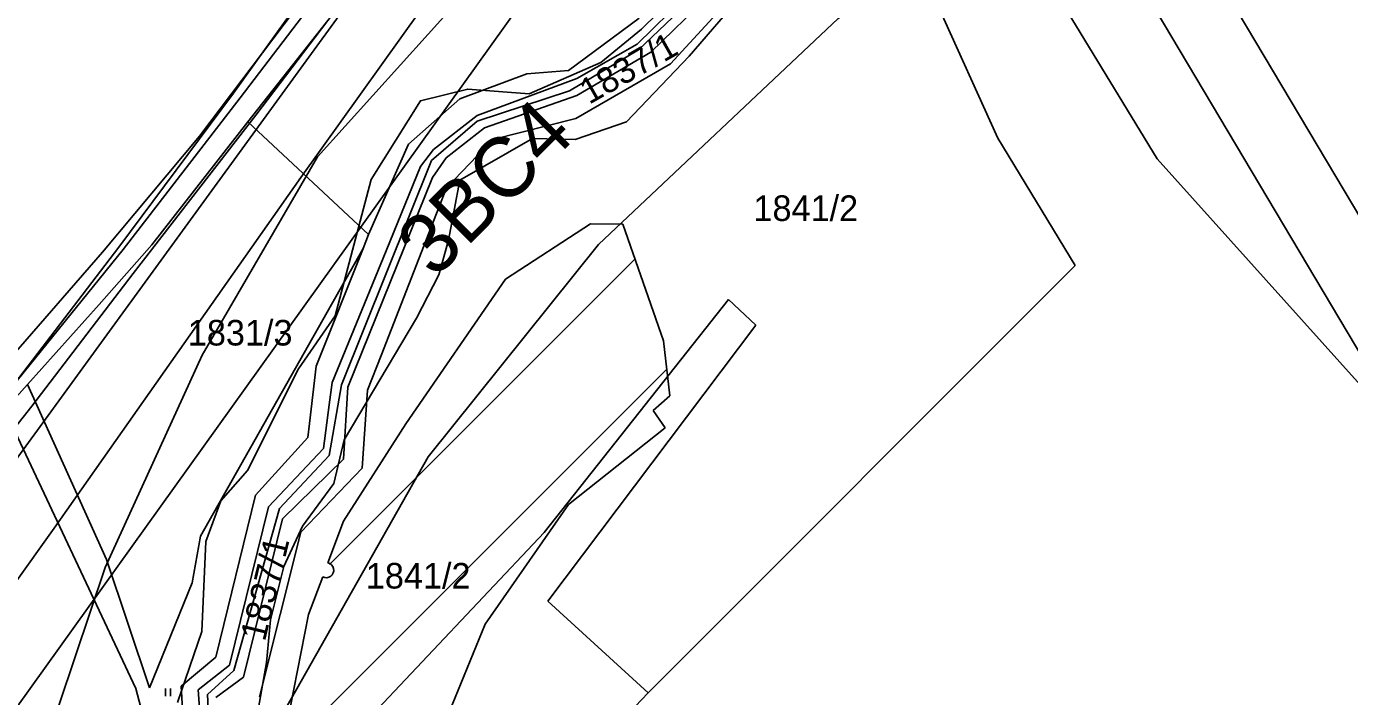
# Model space of a CAD drawing. Extents: x -564810 to -550519, y -1045831 to -1034011.
# Drawn here: x -553312 to -553048.4, y -1038082.4 to -1037948.9 of the extents above; entities that cross this region are included whole.
import ezdxf

# ---------------------------------------------------------------- set-up
doc = ezdxf.new("R2010")
doc.units = 0
for name, color, linetype in [('KN stav', 7, 'Continuous'), ('Lesní porost', 7, 'Continuous'), ('Parcelní čísla', 7, 'Continuous'), ('Plynovod', 7, 'Continuous'), ('přeložka st silnice', 7, 'Continuous'), ('STG', 7, 'Continuous'), ('Vedení VN', 7, 'Continuous'), ('vodní toky', 7, 'Continuous'), ('Vrstva 33', 7, 'Continuous'), ('Vrstva 39', 7, 'Continuous'), ('zamokř ploch', 7, 'Continuous')]:
    doc.layers.add(name, color=color, linetype=linetype)

msp = doc.modelspace()

# ---------------------------------------------------------------- linework, layer by layer
at = {"layer": 'KN stav'}
for p, q in [((-553277.49, -1037970.7), (-553227.97, -1037905.28)), ((-553190.32, -1037952.43), (-553153.82, -1037916.57)), ((-553150.59, -1037918.08), (-553187.56, -1037953.97)), ((-553165.65, -1037936.73), (-553183.64, -1037956.31)), ((-553247.91, -1037942.59), (-553267.88, -1037967.87)), ((-553267.88, -1037967.87), (-553247.91, -1037942.59)), ((-553130.43, -1037944.56), (-553118.43, -1037971.15)), ((-553203.96, -1037957.68), (-553189.88, -1037947.24)), ((-553189.88, -1037947.24), (-553203.96, -1037957.68)), ((-553202.3, -1037959.22), (-553190.32, -1037952.43)), ((-553187.56, -1037953.97), (-553202.3, -1037962.65)), ((-553225.65, -1037963.27), (-553212.24, -1037958.34)), ((-553212.24, -1037958.34), (-553225.65, -1037963.27)), ((-553212.24, -1037958.34), (-553203.96, -1037957.68)), ((-553203.96, -1037957.68), (-553212.24, -1037958.34)), ((-553183.64, -1037956.31), (-553202.54, -1037967.18)), ((-553222.17, -1037966.62), (-553202.3, -1037959.22)), ((-553235.82, -1037972.31), (-553225.65, -1037963.27)), ((-553225.65, -1037963.27), (-553235.82, -1037972.31)), ((-553202.3, -1037962.65), (-553220.74, -1037969.05)), ((-553267.88, -1037967.87), (-553287, -1037992.4)), ((-553267.88, -1037967.87), (-553243.8, -1037990.31)), ((-553243.8, -1037990.31), (-553267.88, -1037967.87)), ((-553230.89, -1037973.36), (-553222.17, -1037966.62)), ((-553202.54, -1037967.18), (-553219.02, -1037971.4)), ((-553296.79, -1037993.86), (-553277.49, -1037970.7)), ((-553220.74, -1037969.05), (-553228.35, -1037975.02)), ((-553219.02, -1037971.4), (-553228.3, -1037981.03)), ((-553118.43, -1037971.15), (-553103.03, -1037996.53)), ((-553243.8, -1037990.31), (-553235.82, -1037972.31)), ((-553235.82, -1037972.31), (-553243.8, -1037990.31)), ((-553233.43, -1037976.78), (-553230.89, -1037973.36)), ((-553240.31, -1037993.56), (-553233.43, -1037976.78)), ((-553228.35, -1037975.02), (-553231.08, -1037978.94)), ((-553231.08, -1037978.94), (-553247.96, -1038020.77)), ((-553228.3, -1037981.03), (-553241.29, -1038014.42)), ((-553287, -1037992.4), (-553297.49, -1038004.25)), ((-553244.9, -1037993.08), (-553243.8, -1037990.31)), ((-553314.92, -1038014.69), (-553296.79, -1037993.86)), ((-553277.3, -1038050.44), (-553244.9, -1037993.08)), ((-553254.25, -1038016.57), (-553244.9, -1037993.08)), ((-553251.05, -1038019.78), (-553240.31, -1037993.56)), ((-553103.03, -1037996.53), (-553188.09, -1038081.64)), ((-553297.49, -1038004.25), (-553311.74, -1038020.21)), ((-553172.11, -1038003.28), (-553208.81, -1038049.7)), ((-553166.62, -1038008.37), (-553172.11, -1038003.28)), ((-553208.11, -1038063.37), (-553166.62, -1038008.37)), ((-553241.29, -1038014.42), (-553243.99, -1038021.36)), ((-553255.57, -1038028.01), (-553254.25, -1038016.57)), ((-553311.74, -1038020.21), (-553316.26, -1038025.28)), ((-553311.74, -1038020.21), (-553296.01, -1038055.05)), ((-553251.65, -1038024.28), (-553251.05, -1038019.78)), ((-553247.96, -1038020.77), (-553248.83, -1038035.07)), ((-553243.99, -1038021.36), (-553245.05, -1038036.88)), ((-553252.8, -1038032.98), (-553251.65, -1038024.28)), ((-553290.17, -1038080.8), (-553316.26, -1038025.28)), ((-553255.89, -1038030.77), (-553255.57, -1038028.01)), ((-553266.36, -1038042.28), (-553255.89, -1038030.77)), ((-553263.72, -1038044.55), (-553252.8, -1038032.98)), ((-553248.83, -1038035.07), (-553260.94, -1038046.98)), ((-553257.32, -1038049.6), (-553245.05, -1038036.88)), ((-553274.23, -1038074.55), (-553266.36, -1038042.28)), ((-553271.5, -1038076.13), (-553263.72, -1038044.55)), ((-553260.94, -1038046.98), (-553268.7, -1038078.5)), ((-553278.95, -1038059.73), (-553277.3, -1038050.44)), ((-553208.81, -1038049.7), (-553276.15, -1038120.94)), ((-553265.54, -1038082.45), (-553257.32, -1038049.6)), ((-553296.01, -1038055.05), (-553287.45, -1038080.62)), ((-553287.45, -1038080.62), (-553278.95, -1038059.73)), ((-553188.09, -1038081.64), (-553208.11, -1038063.37)), ((-553281.12, -1038080.3), (-553274.23, -1038074.55)), ((-553277.75, -1038081.02), (-553271.5, -1038076.13)), ((-553268.7, -1038078.5), (-553274.23, -1038082.6)), ((-553285.26, -1038099.54), (-553290.17, -1038080.8)), ((-553280.33, -1038094.62), (-553281.12, -1038080.3)), ((-553276.81, -1038094.19), (-553277.75, -1038081.02)), ((-553188.09, -1038081.64), (-553237.26, -1038132.97))]:
    msp.add_line(p, q, dxfattribs=at)
at = {"layer": 'Lesní porost'}
for p, q in [((-553199.6, -1037988.17), (-553216.51, -1037999.19)), ((-553193.17, -1037988.27), (-553199.6, -1037988.17)), ((-553185.07, -1038011.5), (-553193.17, -1037988.27)), ((-553251.58, -1038056.04), (-553190.75, -1037995.22)), ((-553216.51, -1037999.19), (-553236.37, -1038028.02)), ((-553183.79, -1038022.44), (-553185.07, -1038011.5)), ((-553261.23, -1038093.98), (-553184.41, -1038017.16)), ((-553187.13, -1038025.39), (-553183.79, -1038022.44)), ((-553184.7, -1038028.81), (-553187.13, -1038025.39)), ((-553236.37, -1038028.02), (-553248.77, -1038047.47)), ((-553203.98, -1038044.1), (-553184.7, -1038028.81)), ((-553220.55, -1038067.97), (-553203.98, -1038044.1)), ((-553248.77, -1038047.47), (-553251.89, -1038055.74)), ((-553252.95, -1038058.53), (-553255.78, -1038066.03)), ((-553255.78, -1038066.03), (-553262.19, -1038098.89)), ((-553227.75, -1038085.49), (-553220.55, -1038067.97))]:
    msp.add_line(p, q, dxfattribs=at)
msp.add_arc((-553252.25, -1038057.2), 1.5, 242.3248, 76.2927, dxfattribs=at)
at = {"layer": 'Plynovod'}
for points in [[(-552322.24, -1038886.46), (-552991.86, -1038078.43), (-553130.06, -1037845.94), (-553165.24, -1037785.62), (-553212.98, -1037711.48), (-553233.08, -1037599.64), (-553457.96, -1037250.28), (-553542.14, -1037118.33), (-553569.78, -1036713.69), (-553743.15, -1036474.92), (-554047.18, -1036089.12), (-554447.95, -1035586.45)], [(-552330.5, -1038899.71), (-553000.12, -1038091.67), (-553138.32, -1037859.19), (-553173.5, -1037798.87), (-553221.24, -1037724.72), (-553241.34, -1037612.88), (-553466.22, -1037263.53), (-553550.4, -1037131.58), (-553578.03, -1036726.93), (-553751.41, -1036488.16), (-554055.44, -1036102.37), (-554456.21, -1035599.7)]]:
    msp.add_lwpolyline(points, dxfattribs=at)
at = {"layer": 'přeložka st silnice'}
msp.add_lwpolyline([(-552359.45, -1038509.27), (-552838.68, -1038201.82), (-552981.64, -1038092.23), (-553086.65, -1037975.23), (-553204.95, -1037781.11), (-553324.39, -1037500.52), (-553448.24, -1037281.74), (-553591.55, -1037076.57), (-553686.12, -1036910.24), (-553749.25, -1036695.02), (-553795.26, -1036480.46), (-553954.63, -1036164.34)], dxfattribs=at)
at = {"layer": 'STG'}
for points in [[(-553025.28, -1037771.81), (-553038.14, -1037823.26), (-553068.46, -1037873.8), (-553104.28, -1037914.22), (-553150.21, -1037947.3), (-553197.97, -1037992.32), (-553231.96, -1038034.59), (-553271.45, -1038104.41), (-553315.55, -1038188.02)], [(-553326.57, -1038146.68), (-553296.26, -1038056.64), (-553276.97, -1038014.37), (-553254, -1037974.86), (-553220.93, -1037938.11), (-553189.7, -1037906.87), (-553153.88, -1037881.15), (-553098.77, -1037849.91), (-553069.37, -1037817.75), (-553060.19, -1037787.43)]]:
    msp.add_lwpolyline(points, dxfattribs=at)
at = {"layer": 'Vedení VN'}
for points in [[(-554311.13, -1038894.55), (-554183.26, -1038768.06), (-553948.71, -1038736.97), (-553887.24, -1038715.77), (-553721.22, -1038534.86), (-553615.96, -1038471.97), (-553583.46, -1038409.78), (-553495.15, -1038284), (-553204.09, -1037884.03), (-552966, -1037802.05), (-552952.58, -1037796.4), (-552903.13, -1037697.47), (-552835.31, -1037471.34), (-552755.48, -1037231.07), (-552629.72, -1036976.67), (-552323.11, -1036754.78)], [(-552318.17, -1036790.68), (-552611.35, -1036998.44), (-552747, -1037286.75), (-552886.17, -1037729.13), (-552939.86, -1037825.23), (-553193.49, -1037916.39), (-553506.46, -1038353.11), (-553565.8, -1038423.21), (-553601.83, -1038493.17), (-553700.74, -1038549.7), (-553878.06, -1038746.16), (-554195.97, -1038818.23), (-554311.84, -1038929.18)], [(-553183.29, -1037788.79), (-553196.13, -1037833.53), (-553208.13, -1037865.33), (-553225.17, -1037898.98), (-553247.59, -1037929.9), (-553270.72, -1037962.16), (-553293.59, -1037992.87), (-553316.98, -1038023.5), (-553340.37, -1038054.1), (-553357.42, -1038076.87), (-553383.92, -1038097.12), (-553417.99, -1038124.02), (-553451.68, -1038150.49), (-553479.47, -1038172.23), (-553502.14, -1038190.02), (-553525.24, -1038212.86), (-553549.09, -1038287.34), (-553563.11, -1038323.58), (-553577.14, -1038354.49), (-553592.06, -1038385.26), (-553611.98, -1038408.69), (-553636.03, -1038436.08)], [(-553201.36, -1037900.83), (-553257.3, -1037978.99), (-553306.43, -1038048.83), (-553369.68, -1038137.35), (-553414.36, -1038198.95), (-553459.84, -1038262.51), (-553469.82, -1038277.95), (-553493.65, -1038309.56)]]:
    msp.add_lwpolyline(points, dxfattribs=at)
at = {"layer": 'vodní toky'}
for points in [[(-553281.88, -1038083.59), (-553277, -1038069.44), (-553276.26, -1038051.46), (-553273.22, -1038043.41), (-553267.9, -1038037.32), (-553257.79, -1038017.09), (-553250.47, -1038006.5), (-553243.27, -1037979.34), (-553233.48, -1037963.69), (-553224.05, -1037961.36), (-553211.8, -1037962.3), (-553197.53, -1037956.07), (-553189.44, -1037949.43), (-553179.55, -1037939.68), (-553167.07, -1037924.76), (-553158.32, -1037913.89), (-553152.05, -1037912.83), (-553149.06, -1037911.64), (-553132.88, -1037909.28), (-553128.8, -1037910.89), (-553119.66, -1037909.45), (-553107.25, -1037898.04), (-553099.04, -1037883.09), (-553092.77, -1037872.86)], [(-553169.38, -1037942.52), (-553179.92, -1037954.8), (-553192.42, -1037967.87), (-553202.65, -1037971.41), (-553211.17, -1037971.21), (-553225.61, -1037979.53), (-553227.86, -1037991.45), (-553229.81, -1037998.33), (-553234.28, -1038006.99), (-553248.66, -1038031.24), (-553250.76, -1038039.91), (-553256.97, -1038048.42), (-553260.71, -1038056.49), (-553263.32, -1038067.08), (-553264.13, -1038075.62), (-553268.09, -1038097.8)]]:
    msp.add_lwpolyline(points, dxfattribs=at)
at = {"layer": 'Vrstva 33'}
msp.add_lwpolyline([(-553316.4, -1038146.23), (-553300.61, -1038125.65), (-553288.3, -1038116.08), (-553275.31, -1038094.73), (-553275.89, -1038081.98), (-553270.67, -1038077.19), (-553261.57, -1038044.9), (-553251.69, -1038034.35), (-553249.23, -1038020.29), (-553231.3, -1037975.59), (-553222.18, -1037967.76), (-553203.78, -1037961.67), (-553190.01, -1037953.56), (-553152.1, -1037917.4), (-553146.16, -1037914.65), (-553122.98, -1037913.63), (-553112.84, -1037908.12), (-553099.8, -1037891.6), (-553088.5, -1037868.99)], dxfattribs=at)
at = {"layer": 'Vrstva 39'}
for points in [[(-553138.91, -1037604.48), (-553142.84, -1037605.29), (-553149.27, -1037638.85), (-553163.01, -1037709.19), (-553165, -1037716.52), (-553166.95, -1037722.35), (-553173.09, -1037750.69), (-553174.81, -1037760.21), (-553177.03, -1037768.26), (-553189.98, -1037810.33), (-553208.86, -1037866.37), (-553218.31, -1037885.92), (-553227.05, -1037903.31), (-553231.59, -1037911.32), (-553245.44, -1037931.28), (-553253.32, -1037942), (-553269.36, -1037963.08), (-553292.72, -1037993.28), (-553316.08, -1038022.2)], [(-553315.34, -1038030.16), (-553310.93, -1038024.5), (-553290.74, -1037998.07), (-553266.25, -1037966.56), (-553249.57, -1037944.64), (-553241.89, -1037934.05), (-553227.2, -1037913.09), (-553221.73, -1037904.61), (-553212.59, -1037888.64), (-553203.79, -1037871.06), (-553197.95, -1037855.8), (-553191.13, -1037835.84), (-553189.65, -1037830.49), (-553175.87, -1037784.89)]]:
    msp.add_lwpolyline(points, dxfattribs=at)
at = {"layer": 'zamokř ploch'}
for p, q in [((-553284.28, -1038080.8), (-553284.28, -1038082.3)), ((-553283.28, -1038080.8), (-553283.28, -1038082.3))]:
    msp.add_line(p, q, dxfattribs=at)

# ---------------------------------------------------------------- texts
at = {"layer": 'Parcelní čísla'}
for rotation, p in [(29.5322, (-553199.86, -1037964.5)), (76.3354, (-553264.47, -1038071.56))]:
    msp.add_text('1837/1', height=5.1, rotation=rotation, dxfattribs=at).set_placement(p)
for s, p in [('1841/2', (-553167.12, -1037987.63)), ('1831/3', (-553279.82, -1038012.44)), ('1841/2', (-553244.35, -1038060.86))]:
    msp.add_text(s, height=5.1, dxfattribs=at).set_placement(p)
at = {"layer": 'STG'}
msp.add_text('3BC4', height=12, rotation=45.0077, dxfattribs=at).set_placement((-553230.64, -1037999.32))

doc.saveas('drawing.dxf')
